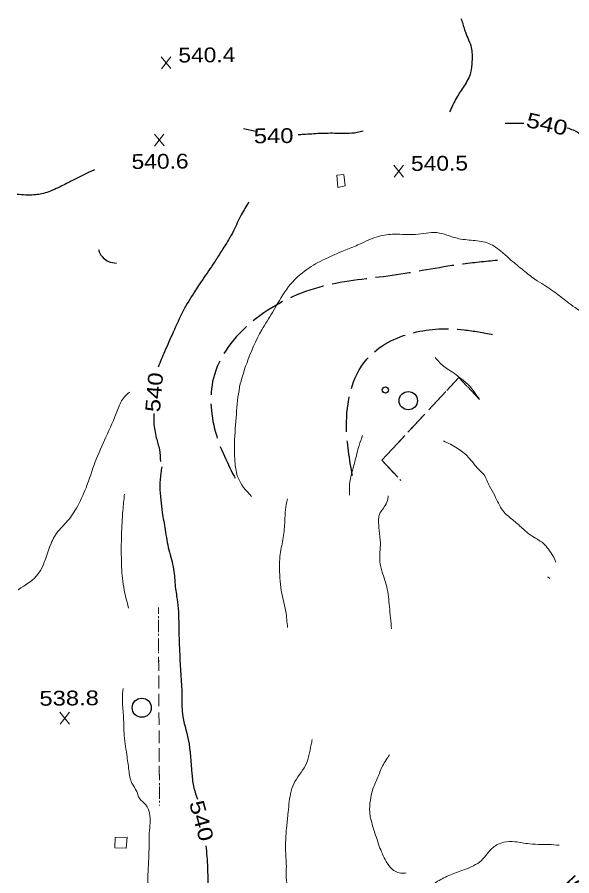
# Model space of a CAD drawing. Extents: x 2362213 to 2366494, y 6968794 to 6978110.
# Drawn here: x 2364543.3 to 2364723, y 6969098.6 to 6969377 of the extents above; entities that cross this region are included whole.
import ezdxf
from ezdxf.enums import TextEntityAlignment as Align

# ---------------------------------------------------------------- set-up
doc = ezdxf.new("R2010")
doc.units = 0
doc.header["$LTSCALE"] = 1.9
for name, pattern in [('DOTTED', [1.5, 0.3, -1.2]), ('LONG_DASHED', [7.5, 6, -1.5]), ('MEDIUM_DASHED', [4.5, 3, -1.5])]:
    doc.linetypes.add(name, pattern=pattern)
for name, color, linetype, lineweight in [('13', 7, 'Continuous', 13), ('14', 7, 'Continuous', 13), ('2', 7, 'Continuous', 25), ('23', 7, 'Continuous', 25), ('3', 7, 'Continuous', 25), ('31', 7, 'Continuous', 25), ('35', 7, 'Continuous', 13), ('9', 7, 'Continuous', 13)]:
    doc.layers.add(name, color=color, linetype=linetype, lineweight=lineweight)

msp = doc.modelspace()

# ---------------------------------------------------------------- linework, layer by layer
at = {"layer": '13', "linetype": 'DOTTED'}
msp.add_line((2364589.045, 6969185.585), (2364589.416, 6969121.356), dxfattribs=at)
at = {"layer": '13'}
for p, q in [((2364589.045, 6969185.585), (2364589.054, 6969183.585)), ((2364589.063, 6969181.584), (2364589.091, 6969177.584)), ((2364589.1, 6969175.584), (2364589.128, 6969171.585)), ((2364589.137, 6969169.585), (2364589.165, 6969165.585)), ((2364589.174, 6969163.585), (2364589.192, 6969159.584)), ((2364589.201, 6969157.584), (2364589.229, 6969153.585)), ((2364589.238, 6969151.585), (2364589.266, 6969147.586)), ((2364589.275, 6969145.586), (2364589.304, 6969141.586)), ((2364589.313, 6969139.586), (2364589.331, 6969135.585)), ((2364589.34, 6969133.585), (2364589.368, 6969129.585)), ((2364589.377, 6969127.585), (2364589.405, 6969123.586)), ((2364589.414, 6969121.586), (2364589.416, 6969121.356))]:
    msp.add_line(p, q, dxfattribs=at)
at = {"layer": '14'}
for p, q in [((2364682.172, 6969255.615), (2364676.728, 6969249.753)), ((2364693.155, 6969253.09), (2364690.398, 6969255.984)), ((2364675.361, 6969248.289), (2364669.916, 6969242.428)), ((2364668.55, 6969240.965), (2364663.096, 6969235.113))]:
    msp.add_line(p, q, dxfattribs=at)
at = {"layer": '14', "linetype": 'MEDIUM_DASHED'}
msp.add_lwpolyline([(2364693.155, 6969253.09), (2364686.419, 6969260.166), (2364661.453, 6969233.337), (2364667.645, 6969226.806)], dxfattribs=at)
at = {"layer": '14'}
for points in [[(2364689.024, 6969257.431), (2364686.419, 6969260.166), (2364683.538, 6969257.078)], [(2364661.74, 6969233.65), (2364661.453, 6969233.337), (2364666.665, 6969227.836)]]:
    msp.add_lwpolyline(points, dxfattribs=at)
at = {"layer": '2'}
msp.add_line((2364716.05, 6969195.005), (2364715.205, 6969195.457), dxfattribs=at)
at = {"layer": '23'}
for centre, radius in [((2364662.605, 6969256.159), 1), ((2364670.019, 6969252.665), 2.967), ((2364583.662, 6969153.094), 3.104)]:
    msp.add_circle(centre, radius, dxfattribs=at)
at = {"layer": '3', "linetype": 'LONG_DASHED'}
for points in [[(2364698.947, 6969298.177), (2364687.088, 6969296.874), (2364664.772, 6969293.251), (2364642.454, 6969289.799), (2364620.713, 6969279.291), (2364607.185, 6969261.101), (2364607.554, 6969242.444), (2364614.049, 6969227.255)], [(2364651.939, 6969228.426), (2364650.007, 6969244.337), (2364656.581, 6969266.132), (2364671.709, 6969274.716), (2364688.131, 6969275.643), (2364697.416, 6969274.121)]]:
    msp.add_spline(points, degree=3, dxfattribs=at)
at = {"layer": '31', "lineweight": 13}
for p, q in [((2364593.1, 6969360.352), (2364589.984, 6969364.202)), ((2364590.021, 6969360.322), (2364593.063, 6969364.232)), ((2364590.879, 6969335.269), (2364587.763, 6969339.12)), ((2364587.799, 6969335.24), (2364590.842, 6969339.149)), ((2364668.488, 6969325.198), (2364665.371, 6969329.049)), ((2364665.408, 6969325.169), (2364668.451, 6969329.078)), ((2364560.282, 6969147.77), (2364557.166, 6969151.619)), ((2364557.202, 6969147.74), (2364560.245, 6969151.648))]:
    msp.add_line(p, q, dxfattribs=at)
at = {"layer": '31'}
msp.add_line((2364620.655, 6969339.933), (2364616.667, 6969340.805), dxfattribs=at)
for points in [[(2364687.089, 6969376.658), (2364687.397, 6969375.79), (2364688.016, 6969373.796), (2364688.542, 6969372.151), (2364690.418, 6969367.239), (2364690.662, 6969362.671), (2364690.236, 6969359.057), (2364688.087, 6969354.726), (2364685.675, 6969350.913), (2364683.418, 6969346.311)], [(2364701.474, 6969342.623), (2364703.464, 6969342.692), (2364707.184, 6969342.687), (2364707.454, 6969342.68)], [(2364655.446, 6969340.095), (2364653.481, 6969339.596), (2364650.032, 6969339.323), (2364646.792, 6969339.362), (2364641.432, 6969339.301), (2364636.106, 6969338.97), (2364634.377, 6969338.874)], [(2364721.559, 6969341.194), (2364725.175, 6969339.548), (2364728.181, 6969336.797), (2364730.502, 6969334.629), (2364733.494, 6969333.277), (2364737.078, 6969331.761)], [(2364568.402, 6969327.505), (2364566.788, 6969326.86), (2364564.221, 6969325.555), (2364561.691, 6969324.321), (2364557.78, 6969322.314), (2364552.87, 6969320.197), (2364548.668, 6969319.387), (2364543.297, 6969319.546)], [(2364618.363, 6969317.09), (2364615.913, 6969312.956), (2364613.432, 6969307.783)], [(2364613.432, 6969307.783), (2364611.78, 6969304.827), (2364609.366, 6969301.004), (2364607.129, 6969297.493), (2364603.421, 6969292.006), (2364600.759, 6969287.951), (2364597.127, 6969281.837), (2364593.834, 6969274.855), (2364591.065, 6969268.557), (2364588.942, 6969263.588)], [(2364569.658, 6969301.716), (2364569.917, 6969300.758), (2364571.203, 6969298.99), (2364572.844, 6969297.836), (2364575.509, 6969297.311)], [(2364587.535, 6969248.543), (2364587.584, 6969245.533), (2364588.37, 6969240.661), (2364589.367, 6969236.801), (2364589.714, 6969232.894)], [(2364590.181, 6969231.168), (2364589.828, 6969229.285), (2364589.54, 6969224.891), (2364589.803, 6969220.443), (2364590.311, 6969216.439), (2364591.235, 6969210.797), (2364592.437, 6969204.287), (2364593.986, 6969198.022), (2364594.52, 6969192.308), (2364595.236, 6969187.474), (2364595.66, 6969178.667), (2364595.949, 6969170.35), (2364596.637, 6969156.915), (2364596.831, 6969151.207), (2364598.722, 6969142.745), (2364599.898, 6969131.645), (2364600.581, 6969127.051), (2364601.726, 6969123.403)], [(2364604.47, 6969108.358), (2364604.958, 6969101.183), (2364604.965, 6969090.992), (2364604.881, 6969086.121)]]:
    msp.add_spline(points, degree=3, dxfattribs=at)
at = {"layer": '35'}
for points in [[(2364588.224, 6969433.439), (2364588.016, 6969434.357), (2364588.141, 6969436.928), (2364589.177, 6969441.538), (2364590.669, 6969447.663), (2364593.532, 6969451.471), (2364597.464, 6969454.408), (2364601.809, 6969456.019), (2364605.106, 6969458.491), (2364608.052, 6969461.139), (2364609.694, 6969462.984), (2364613.233, 6969467.288), (2364616.004, 6969470.296), (2364619.936, 6969473.203), (2364622.231, 6969474.825), (2364625.334, 6969476.564), (2364630.844, 6969475.716), (2364634.763, 6969471.635), (2364639.8, 6969466.581), (2364643.288, 6969460.554), (2364650.274, 6969453.58), (2364655.335, 6969449.399), (2364660.018, 6969447.103), (2364666.754, 6969446.367), (2364673.824, 6969446.524), (2364681.931, 6969447.883), (2364687.108, 6969449.132), (2364691.79, 6969450.007), (2364697.691, 6969451.093), (2364701.702, 6969449.961), (2364702.101, 6969445.884), (2364702.237, 6969442.085), (2364703.041, 6969437.512), (2364704.18, 6969432.303), (2364704.492, 6969428.987), (2364707.224, 6969426.703), (2364712.328, 6969426.171), (2364719.341, 6969427.068), (2364728.119, 6969427.362), (2364740.545, 6969428.87), (2364747.608, 6969430.626), (2364756.514, 6969432.041), (2364761.672, 6969432.27), (2364763.856, 6969431.981), (2364764.985, 6969431.052), (2364764.887, 6969429.802), (2364763.042, 6969428.174), (2364759.75, 6969427.273), (2364756.523, 6969425.912), (2364751.541, 6969424.033), (2364750.2, 6969419.92), (2364749.92, 6969416.828), (2364750.178, 6969410.7), (2364748.979, 6969402.198), (2364749.965, 6969396.297), (2364752.516, 6969392.031), (2364752.426, 6969387.85), (2364751.714, 6969383.864), (2364752.375, 6969380.619), (2364754.179, 6969377.026), (2364755.395, 6969375.298), (2364757.001, 6969372.583), (2364757.872, 6969369.291), (2364758.544, 6969364.857), (2364758.639, 6969361.168), (2364758.283, 6969357.655), (2364756.972, 6969353.542), (2364755.049, 6969349.763), (2364756.733, 6969347.079), (2364760.383, 6969345.084), (2364764.146, 6969343.82), (2364766.932, 6969342.126), (2364769.925, 6969337.635), (2364771.126, 6969333.366), (2364775.278, 6969328.965), (2364780.237, 6969326.902), (2364786.165, 6969327.199), (2364792.676, 6969327.121), (2364797.355, 6969326.225), (2364803.152, 6969324.29)], [(2364734.585, 6969277.445), (2364734.313, 6969277.693), (2364732.265, 6969278.633), (2364731.221, 6969279.093), (2364727.918, 6969280.422), (2364724.064, 6969282.875), (2364721.426, 6969284.83), (2364718.645, 6969286.964), (2364713.993, 6969290.21), (2364711.045, 6969292.061), (2364707.298, 6969294.966), (2364703.307, 6969298.278), (2364700.533, 6969300.762), (2364696.155, 6969303.631), (2364691.044, 6969304.652), (2364685.819, 6969305.332), (2364679.291, 6969307.16), (2364672.395, 6969306.584), (2364665.574, 6969306.639), (2364660.422, 6969305.96), (2364654.226, 6969303.411), (2364649.802, 6969301.579), (2364642.273, 6969298.227), (2364636.418, 6969294.691), (2364630.623, 6969288.866), (2364626.044, 6969281.292), (2364622.577, 6969275.669), (2364617.671, 6969264.761), (2364615.385, 6969257.109), (2364614.319, 6969248.268), (2364613.728, 6969238.913), (2364613.921, 6969232.234), (2364614.814, 6969227.813), (2364619.182, 6969221.593)], [(2364693.146, 6969253.08), (2364691.585, 6969255.205), (2364689.641, 6969257.716), (2364686.629, 6969260.198), (2364684.402, 6969261.877), (2364682.037, 6969263.444), (2364678.707, 6969266.663)], [(2364579.718, 6969255.4), (2364577.726, 6969253.531), (2364575.833, 6969249.612), (2364572.016, 6969240.886), (2364568.613, 6969232.863), (2364565.603, 6969224.443), (2364562.485, 6969217.814), (2364559.16, 6969213.122), (2364556.784, 6969210.589), (2364554.274, 6969206.385), (2364550.137, 6969196.554), (2364543.567, 6969191.382)], [(2364655.246, 6969241.418), (2364654.097, 6969238.167), (2364652.688, 6969232.813), (2364651.137, 6969226.447), (2364650.949, 6969222.065)], [(2364717.799, 6969200.351), (2364716.89, 6969202.372), (2364715.439, 6969204.499), (2364713.841, 6969206.355), (2364710.923, 6969208.277), (2364708.709, 6969209.816), (2364707.318, 6969211.003), (2364704.262, 6969213.694), (2364700.65, 6969217.039), (2364698.024, 6969221.884), (2364696.395, 6969224.918), (2364694.498, 6969228.681), (2364692.801, 6969230.465), (2364689.464, 6969234.374), (2364685.857, 6969237.299), (2364681.444, 6969239.638)], [(2364578.073, 6969222.331), (2364577.544, 6969216.967), (2364577.109, 6969209.103), (2364577.08, 6969200.611), (2364577.651, 6969193.167), (2364579.405, 6969185.343)], [(2364630.861, 6969220.804), (2364630.225, 6969217.289), (2364630.009, 6969213.677), (2364629.499, 6969208.281), (2364628.55, 6969202.921), (2364628.354, 6969196.25), (2364628.723, 6969192.133), (2364630.339, 6969184.238), (2364630.888, 6969179.132)], [(2364663.543, 6969221.815), (2364663.402, 6969220.844), (2364662.523, 6969218.656), (2364660.525, 6969215.247), (2364660.417, 6969214.036), (2364660.62, 6969210.548), (2364660.988, 6969206.581), (2364660.836, 6969200.499), (2364661.619, 6969197.047), (2364663.034, 6969192.31), (2364663.916, 6969185.838), (2364664.623, 6969178.694)], [(2364577.603, 6969159.374), (2364577.397, 6969155.762), (2364577.725, 6969150.715), (2364577.92, 6969144.967), (2364578.798, 6969137.865), (2364579.485, 6969132.861), (2364580.475, 6969128.64), (2364582.031, 6969125.926), (2364582.902, 6969123.734), (2364584.943, 6969121.603), (2364586.159, 6969118.955), (2364586.101, 6969112.443), (2364586.008, 6969106.422), (2364585.639, 6969097.899), (2364585.584, 6969092.127), (2364585.324, 6969087.914), (2364584.624, 6969084.718), (2364582.762, 6969080.72), (2364581.846, 6969076.102), (2364580.898, 6969072.763), (2364577.8, 6969068.242)], [(2364638.914, 6969142.788), (2364638.56, 6969141.165), (2364637.854, 6969137.587), (2364636.695, 6969134.316), (2364632.911, 6969128.449), (2364631.862, 6969125.18), (2364631.036, 6969118.432), (2364630.577, 6969114.086), (2364630.277, 6969106.813), (2364630.507, 6969102.566), (2364630.826, 6969095.329), (2364632.206, 6969091.081), (2364632.823, 6969086.147)], [(2364663.913, 6969137.765), (2364662.859, 6969136.155), (2364661.677, 6969134.244), (2364660.094, 6969130.318), (2364658.383, 6969126.253), (2364657.743, 6969123.087), (2364657.52, 6969119.224), (2364657.828, 6969117.277), (2364659.451, 6969111.771), (2364660.378, 6969108.88), (2364662.516, 6969103.861), (2364664.22, 6969101.317), (2364667.587, 6969099.459), (2364669.387, 6969099.516)], [(2364718.975, 6969108.488), (2364715.491, 6969108.745), (2364713.271, 6969108.784), (2364709.27, 6969108.936), (2364704.603, 6969109.651), (2364700.955, 6969109.446), (2364699.041, 6969108.798), (2364697.5, 6969107.793), (2364693.729, 6969103.558), (2364688.257, 6969100.616), (2364683.664, 6969098.892), (2364679.514, 6969096.813), (2364675.115, 6969093.52), (2364671.483, 6969088.415), (2364665.129, 6969082.414), (2364659.317, 6969079.65), (2364651.685, 6969076.617), (2364642.561, 6969073.76), (2364635.737, 6969072.105), (2364626.923, 6969070.32), (2364616.442, 6969068.37), (2364609.519, 6969067.554), (2364606.136, 6969066.702), (2364602.276, 6969064.585), (2364600.037, 6969060.353), (2364598.212, 6969056.637), (2364596.647, 6969044.56), (2364596.41, 6969037.948), (2364595.272, 6969027.346), (2364593.991, 6969007.474), (2364593.306, 6968986.947), (2364593.523, 6968967.287), (2364593.532, 6968948.536), (2364593.591, 6968931.866), (2364593.435, 6968916.694), (2364592.004, 6968905.29), (2364589.242, 6968898.133), (2364585.975, 6968889.372), (2364582.787, 6968883.851), (2364580.725, 6968880.821), (2364578.185, 6968873.487)]]:
    msp.add_spline(points, degree=3, dxfattribs=at)
at = {"layer": '9'}
for points in [[(2364649.189, 6969325.984), (2364646.921, 6969325.783), (2364647.179, 6969321.815), (2364649.564, 6969322.318)], [(2364578.962, 6969111.115), (2364574.993, 6969111.017), (2364574.985, 6969107.677), (2364578.606, 6969107.601)]]:
    msp.add_lwpolyline(points, close=True, dxfattribs=at)

# ---------------------------------------------------------------- texts
at = {"layer": '31'}
for s, width, p in [('540.4', 1.15, (2364595.541, 6969362.315)), ('540.6', 1.15, (2364580.379, 6969327.799)), ('540.5', 1.15, (2364670.929, 6969327.161)), ('538.8', 1.2, (2364550.515, 6969153.736))]:
    msp.add_text(s, height=4.8, rotation=0.546, dxfattribs=dict(at, width=width)).set_placement(p)
for s, rotation, width, p in [(' 540 ', 347.276, 1.25, (2364714.451, 6969340.045)), (' 540 ', 0.546, 1.2, (2364626.419, 6969336.188)), (' 540 ', 85.122, 1.2, (2364590.082, 6969255.202)), (' 540 ', 285.309, 1.25, (2364600.729, 6969115.805)), (' 545 ', 42.635, 1.5, (2364729.802, 6969097.698))]:
    msp.add_text(s, height=4.8, rotation=rotation, dxfattribs=dict(at, width=width)).set_placement(p, align=Align.CENTER)

doc.saveas('drawing.dxf')
